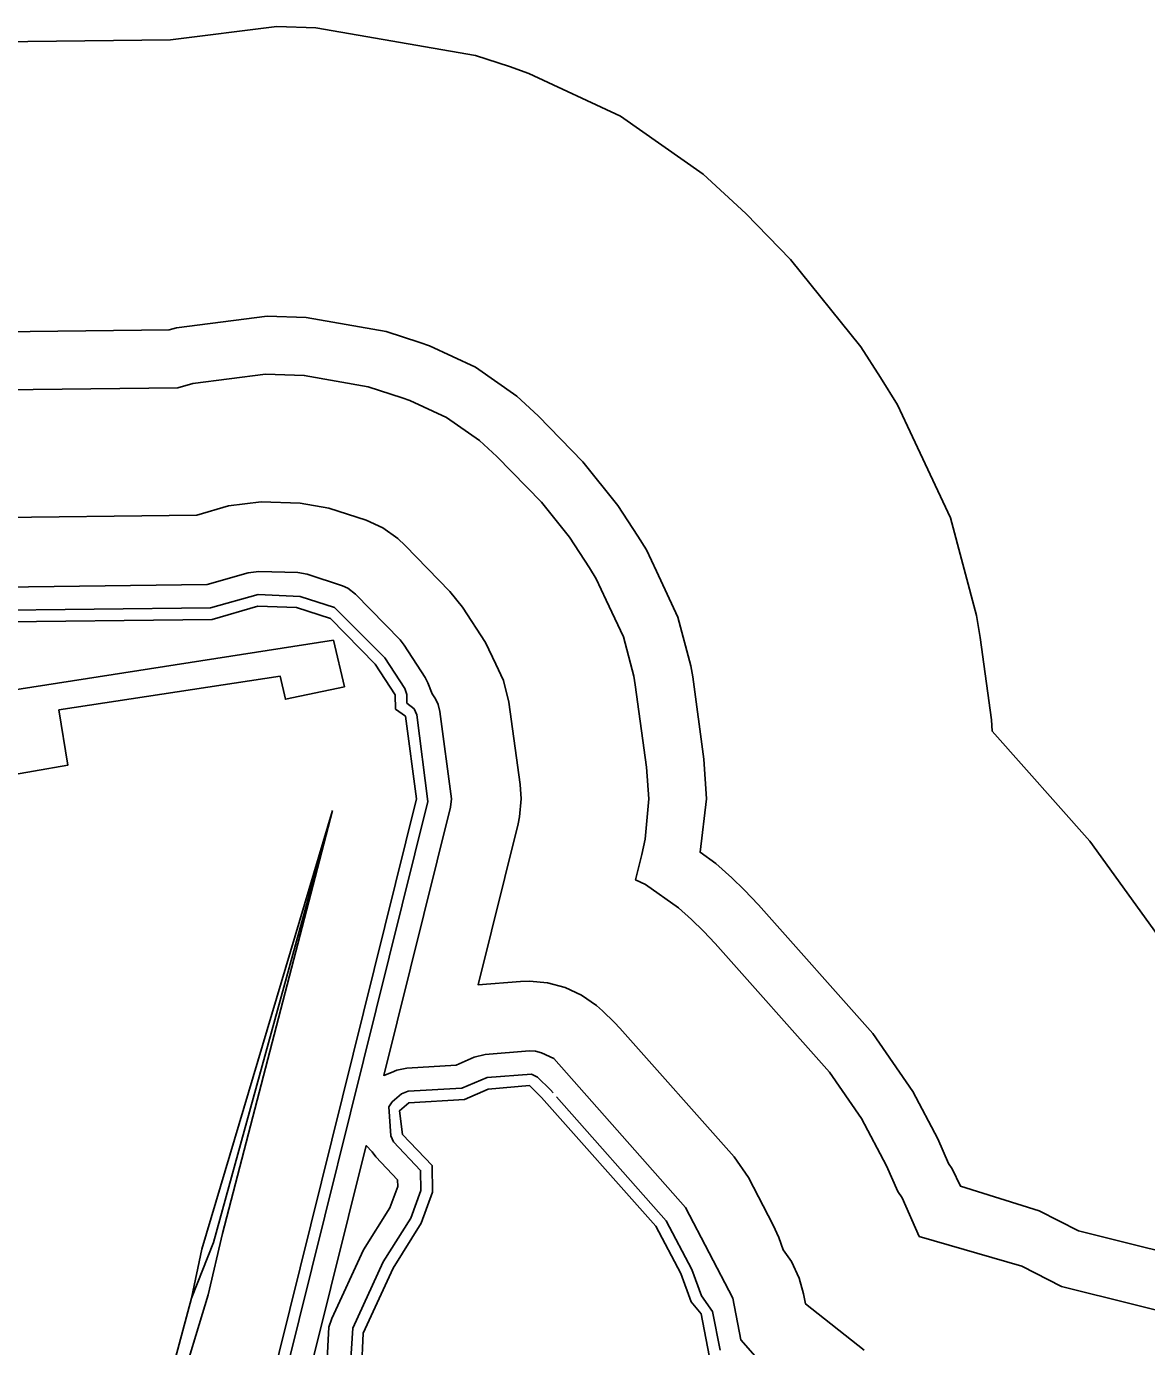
# Model space of a CAD drawing. Extents: x 2532689 to 2764727, y 536648 to 732970.
# Drawn here: x 2662379 to 2666242, y 602075 to 606627 of the extents above; entities that cross this region are included whole.
import ezdxf

# ---------------------------------------------------------------- set-up
doc = ezdxf.new("R2010")
doc.units = 0
for name, color, linetype in [('Exist Aviation Public Landing Strip paved', 7, 'Continuous'), ('Exist Hydrographic Buffer Line', 7, 'Continuous'), ('Exist Hydrographic River Shore', 7, 'Continuous'), ('Exist Railroad Siding', 7, 'Continuous')]:
    doc.layers.add(name, color=color, linetype=linetype)

msp = doc.modelspace()

# ---------------------------------------------------------------- linework, layer by layer
at = {"layer": 'Exist Aviation Public Landing Strip paved'}
msp.add_lwpolyline([(2663438.6, 604510.6), (2663475.5, 604350.6), (2663272.5, 604307.6), (2663254, 604387.5), (2662491.2, 604270.7), (2662522, 604080), (2662165.2, 604018.5), (2662134.4, 604215.3), (2661340.9, 604116.9), (2658538.9, 603717), (2657988.4, 603624.8), (2658000.7, 603538.6), (2657736.2, 603526.3), (2657717.7, 603692.4), (2658375.9, 603797), (2662131.4, 604307.6)], close=True, dxfattribs=at)
at = {"layer": 'Exist Hydrographic Buffer Line'}
for points in [[(2662186.9, 606573), (2662875.7, 606581.2), (2663242.9, 606627.4), (2663377, 606623), (2663927.8, 606526.6), (2664044.7, 606488.6), (2664111.7, 606465.5), (2664427.7, 606318.2), (2664713.3, 606118.3), (2664860, 605982.1), (2665014.1, 605824.1), (2665255.9, 605522.4), (2665324.8, 605416.9), (2665382.8, 605322.6), (2665417.9, 605248.6), (2665565.3, 604932.7), (2665655.3, 604595.9), (2665667.4, 604520.7), (2665706.4, 604236.5), (2665709.1, 604197.7), (2666045.6, 603818.6), (2666324.4, 603433.3)], [(2665559, 602707.1), (2665521.4, 602791.4), (2665435.3, 602955.2), (2665297.5, 603154.6), (2664903.6, 603598.4), (2664853.8, 603650.6), (2664811.8, 603691.6), (2664756.6, 603741.5), (2664701.9, 603779.8), (2664724.8, 603964.5), (2664715.6, 604100.5), (2664676.6, 604384.6), (2664670.5, 604422.2), (2664625.6, 604590.5), (2664551.8, 604748.6), (2664516.9, 604822.6), (2664487.8, 604869.8), (2664418.9, 604975.3), (2664297.7, 605126.2), (2664143.7, 605284.2), (2664070.5, 605352.2), (2663927.8, 605452.2), (2663769.7, 605525.8), (2663736.3, 605537.4), (2663619.2, 605575.3), (2663343.8, 605623.5), (2663209.7, 605627.9), (2662897, 605588.6), (2662871.2, 605581.1), (2662198.8, 605573)], [(2666451.4, 602157.2), (2665948, 602282.8), (2665811, 602352.4), (2665457.7, 602455.2), (2665398.6, 602588.4), (2665383.7, 602610.1), (2665344.5, 602698.4), (2665258.4, 602862.3), (2665148, 603021.8), (2664754.1, 603465.6), (2664714.4, 603507.3), (2664672.3, 603548.3), (2664628, 603588.2), (2664513.8, 603668.3), (2664479.6, 603684.2), (2664501.3, 603771.8), (2664512.6, 603825.5), (2664524.9, 603964.5), (2664517.3, 604073.3), (2664478.3, 604357.4), (2664473.6, 604387.5), (2664437.5, 604522.2), (2664378.5, 604648.6), (2664343.6, 604722.6), (2664320.5, 604760.3), (2664251.6, 604865.9), (2664154.8, 604986.5), (2664000.8, 605144.5), (2663941.9, 605199), (2663827.7, 605278.9), (2663701.2, 605337.9), (2663674.5, 605347.2), (2663557.5, 605385.1), (2663337.2, 605423.7), (2663203.3, 605428.1), (2662953, 605396.6), (2662900.9, 605381.4), (2662201.2, 605373.1)], [(2662206.4, 604933.1), (2662966.3, 604942.1), (2663076, 604974.1), (2663188.8, 604988.3), (2663322.7, 604983.9), (2663421.7, 604966.5), (2663551.1, 604924.5), (2663607.7, 604897.9), (2663659.4, 604861.9), (2663685.6, 604837.4), (2663839.6, 604679.4), (2663883.1, 604625.1), (2663962.6, 604502.6), (2663997.5, 604428.5), (2664024, 604371.6), (2664042.6, 604297.5), (2664081.6, 604013.4), (2664084.9, 603964.5), (2664079.3, 603902), (2664074.4, 603877.7), (2663936.6, 603322.9), (2664082.8, 603334.1), (2664113.8, 603335.4), (2664176.3, 603329.9), (2664237, 603313.7), (2664293.8, 603287.2), (2664345.3, 603251.2), (2664365.2, 603233.2), (2664407.2, 603192.3), (2664425, 603173.5), (2664819.1, 602729.7), (2664868.6, 602657.9), (2664954.7, 602494), (2664973.3, 602451.9), (2664989.1, 602409.5), (2665017.6, 602368.4), (2665044.1, 602311.5), (2665059.1, 602257.4), (2665065.8, 602222.3), (2665267.4, 602062.7)], [(2662209.2, 604693.1), (2663002, 604702.5), (2663143.3, 604743.7), (2663180.8, 604748.4), (2663314.7, 604744), (2663347.7, 604738.2), (2663468.7, 604698.9), (2663487.7, 604690.1), (2663513.8, 604669.9), (2663667.8, 604511.9), (2663682.3, 604493.8), (2663754.7, 604382.6), (2663763.5, 604363.6), (2663777.9, 604325.7), (2663789.8, 604308.5), (2663798.6, 604289.6), (2663804.8, 604264.9), (2663844.7, 603964.5), (2663841.3, 603935.5), (2663611.4, 603010.2), (2663637.8, 603019.9), (2663656.9, 603028.7), (2663691.2, 603035.8), (2663861.3, 603045.5), (2663923.3, 603073), (2663961.6, 603082.7), (2664113.8, 603095.4), (2664134.7, 603093.6), (2664154.8, 603088.2), (2664197.7, 603068.3)], [(2657656.1, 604162.9), (2658505.8, 604108.7), (2658869.4, 604107.1), (2659229.4, 604147.5), (2659453.5, 604216.8), (2659651.2, 604325.3), (2659800.7, 604350.1), (2659955.9, 604314.6), (2660223.7, 604303.2), (2660796.2, 604381.9), (2661575, 604449.3), (2662210.3, 604613.1), (2663013.7, 604622.7), (2663178.1, 604668.5), (2663323.1, 604662.1), (2663441.6, 604623.7), (2663615.3, 604450), (2663684.4, 604344.5), (2663690.7, 604323.4), (2663691.4, 604294), (2663716.6, 604274.2), (2663725.6, 604253.9), (2663763.5, 603954.8), (2663142, 601452.1)], [(2664197.7, 603068.3), (2664651.7, 602554.9), (2664814.8, 602242.4)], [(2663495.1, 601998.9), (2663504.6, 602138.3), (2663609.7, 602367), (2663704.7, 602518.4), (2663739.5, 602614), (2663738.1, 602682.9), (2663645, 602781), (2663636, 602801.8), (2663628.4, 602902.1), (2663639.9, 602918.7), (2663672.1, 602946.6), (2663695.7, 602955.9), (2663880.4, 602966.5), (2663968.4, 603003), (2664120.9, 603014.8), (2664141.9, 603004), (2664185.9, 602961), (2664195.6, 602950.2)], [(2664207.4, 602936.8), (2664585.4, 602509.3), (2664673.4, 602340.7), (2664707.2, 602249.9)], [(2663247.8, 601549), (2663551.3, 602768.6), (2663571.8, 602746.7), (2663583.9, 602729.6), (2663658.8, 602650.3), (2663659.4, 602627.3), (2663632.3, 602553.7), (2663542.1, 602409.4), (2663431.8, 602171.7), (2663422.5, 602142.4), (2663415.6, 602010.2), (2663336.4, 601679.4), (2663309.3, 601615), (2663298.9, 601580.3), (2663278.8, 601561.5), (2663247.8, 601549)], [(2668903.8, 601945.3), (2667939.8, 602188.7), (2667868.7, 602203.9), (2667695, 602219.1), (2667585.3, 602209.5), (2667501, 602248.8), (2667332.7, 602293.9), (2667159, 602309.1), (2667134.2, 602308.8), (2666926.3, 602303.6), (2666777.2, 602288.8), (2666719.8, 602273.3), (2666630, 602309.2), (2666500, 602351.3), (2666006.6, 602474.3), (2665871.3, 602543.1), (2665599.6, 602629), (2665571.9, 602688.4), (2665559, 602707.1)], [(2664707.2, 602249.9), (2664745.1, 602196), (2664771.2, 602063.2)], [(2664814.8, 602242.4), (2664843, 602098.2), (2664891.5, 602042.4)]]:
    msp.add_lwpolyline(points, dxfattribs=at)
at = {"layer": 'Exist Hydrographic River Shore'}
for points in [[(2663724.8, 603964.5), (2663685.8, 604248.5), (2663651.8, 604273.4), (2663650.8, 604322.6), (2663581.9, 604428.1), (2663427.9, 604586.1), (2663310.8, 604624.1), (2663176.7, 604628.5), (2663019.8, 604582.7), (2662210.7, 604573.1), (2661581.8, 604409.7), (2660799.7, 604342), (2660225.6, 604263.1), (2659950.6, 604274.9), (2659791.7, 604311.1), (2659658.6, 604286), (2659469.5, 604179.9), (2659237.6, 604108.1), (2658871.6, 604067.1), (2658504.6, 604068.7), (2657653.6, 604123)], [(2663971.9, 602963.1), (2663889.8, 602926.9), (2663697.9, 602916), (2663665.7, 602888.4), (2663675.8, 602806.7), (2663777.9, 602699.2), (2663779.7, 602607.3), (2663740.8, 602500.7), (2663643.8, 602345.8), (2663540.9, 602121.6), (2663534.9, 601993.3), (2663450.8, 601641.9), (2663419.9, 601568.4), (2663403.9, 601508.7), (2663370.9, 601484.3), (2663363.9, 601431.5), (2663331.9, 601364.5), (2663242.9, 601239.5), (2663125.8, 601261), (2663075.8, 601285.2), (2663088.9, 601427), (2663104.9, 601467), (2663724.8, 603964.5)], [(2664733.8, 602045.1), (2664706, 602188.3), (2664671.9, 602229.7), (2664635.8, 602326.8), (2664549.9, 602490.7), (2664155.8, 602934.5), (2664113.8, 602975.4), (2663971.9, 602963.1)]]:
    msp.add_lwpolyline(points, dxfattribs=at)
at = {"layer": 'Exist Railroad Siding'}
msp.add_line((2662948.1, 602242.4), (2662816.9, 601751.5), dxfattribs=at)
for points in [[(2663435.1, 603923.5), (2663055.1, 602464.8), (2663005.8, 602253.6), (2662901.2, 601909.2), (2662874.2, 601772.5)], [(2663435.1, 603923.5), (2662984.3, 602411.3), (2662948.1, 602242.4)], [(2662948.1, 602242.4), (2663023.8, 602433.9), (2663435.1, 603923.5)]]:
    msp.add_lwpolyline(points, dxfattribs=at)

doc.saveas('drawing.dxf')
